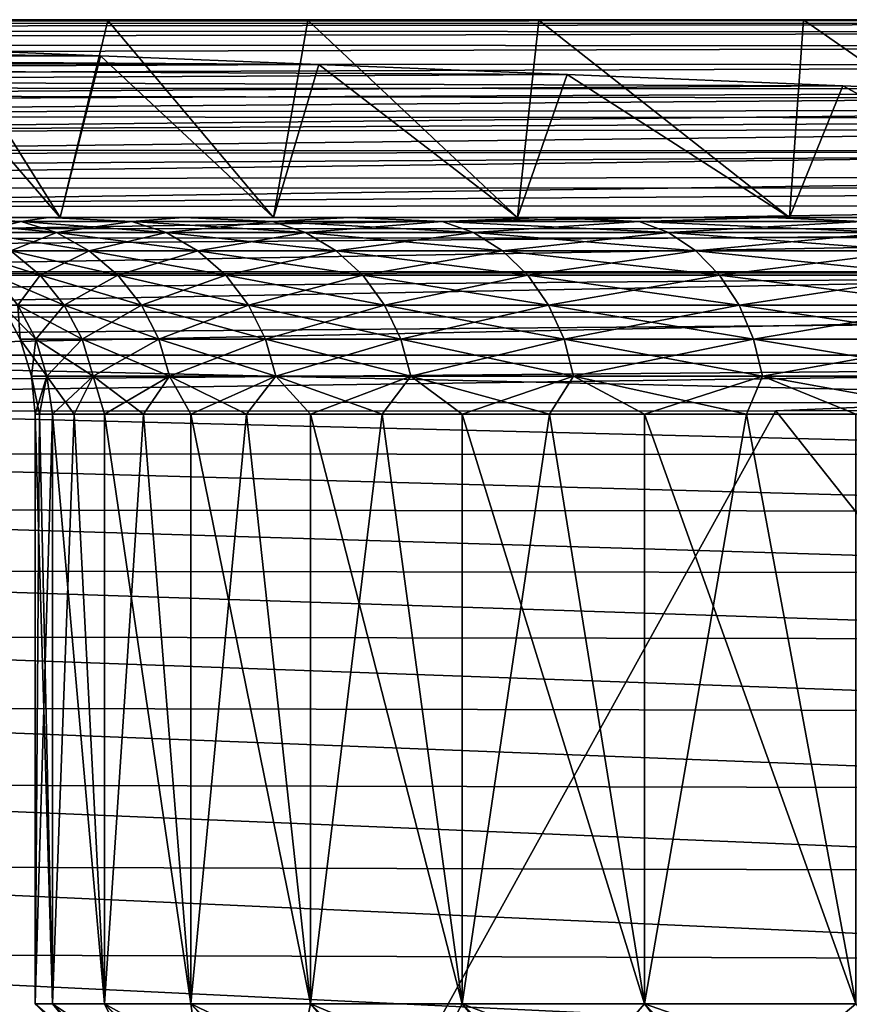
# Model space of a CAD drawing. Header units: metres. Extents: x -105 to 105, y -68 to 103.
# Tile 356 of 416: x 65.76 to 67.87, y 65.58 to 68.09. Entities that reach past the tile are written whole.
import ezdxf

# ---------------------------------------------------------------- set-up
doc = ezdxf.new("R2010")
doc.units = ezdxf.units.M
doc.layers.add('solid_FIT-BATH-150_SW0001_01', color=7, linetype='CONTINUOUS')

msp = doc.modelspace()

# ---------------------------------------------------------------- linework, layer by layer
at = {"layer": 'solid_FIT-BATH-150_SW0001_01'}
for points in [[(55.993549, 68.061523, 15.4856), (70.675117, 68.079781, 15.406105), (55.997269, 68.081047, 15.359074)], [(55.993549, 68.061523, 15.4856), (70.671501, 68.057892, 15.528041), (70.675117, 68.079781, 15.406105)], [(55.997269, 68.081047, 15.359074), (70.741989, 68.087639, 15.26975), (69.404114, 68.087624, 15.265806)], [(55.997269, 68.081047, 15.359074), (70.675117, 68.079781, 15.406105), (70.741989, 68.087639, 15.26975)], [(55.997269, 68.081047, 15.359074), (69.404114, 68.087624, 15.265806), (69.00325, 68.087616, 15.26472)], [(55.997269, 68.081047, 15.359074), (69.00325, 68.087616, 15.26472), (64.186096, 68.08754, 15.254482)], [(69.38678, 68.089157, 8.229267), (69.323647, 68.089142, 8.18928), (64.050644, 68.088356, 8.614698)], [(69.388641, 68.089066, 9.558269), (69.38678, 68.089157, 8.229267), (64.050644, 68.088356, 8.614698)], [(69.323647, 68.089142, 8.18928), (68.505699, 68.088966, 7.610743), (64.050644, 68.088356, 8.614698)], [(69.388641, 68.089066, 9.558269), (64.050644, 68.088356, 8.614698), (64.050644, 68.088409, 10.190756)], [(69.388641, 68.088806, 10.927793), (69.388641, 68.089066, 9.558269), (64.050644, 68.088409, 10.190756)], [(68.505699, 68.088966, 7.610743), (64.050644, 68.087982, 7.090472), (64.050644, 68.088356, 8.614698)], [(68.505699, 68.088966, 7.610743), (67.754898, 68.088692, 6.965335), (64.050644, 68.087982, 7.090472)], [(69.388641, 68.088806, 10.927793), (64.050644, 68.088409, 10.190756), (64.050644, 68.088234, 11.819087)], [(69.388641, 68.08844, 12.335121), (69.388641, 68.088806, 10.927793), (64.050644, 68.088234, 11.819087)], [(67.754898, 68.088692, 6.965335), (67.081764, 68.088303, 6.268161), (64.050644, 68.087982, 7.090472)], [(69.388641, 68.08844, 12.335121), (64.050644, 68.088234, 11.819087), (64.050644, 68.087914, 13.500134)], [(69.388641, 68.088028, 13.780457), (69.388641, 68.08844, 12.335121), (64.050644, 68.087914, 13.500134)], [(67.081764, 68.088303, 6.268161), (64.050644, 68.087189, 5.617636), (64.050644, 68.087982, 7.090472)], [(67.081764, 68.088303, 6.268161), (66.493507, 68.087769, 5.536865), (64.050644, 68.087189, 5.617636)], [(69.388641, 68.088028, 13.780457), (64.050644, 68.087914, 13.500134), (64.186096, 68.08754, 15.254482)], [(66.493507, 68.087769, 5.536865), (65.984932, 68.087059, 4.776561), (64.050644, 68.087189, 5.617636)], [(65.984932, 68.087059, 4.776561), (64.050644, 68.085854, 4.195717), (64.050644, 68.087189, 5.617636)], [(65.984932, 68.087059, 4.776561), (65.550652, 68.086082, 3.988225), (64.050644, 68.085854, 4.195717)], [(69.388641, 68.088028, 13.780457), (64.186096, 68.08754, 15.254482), (69.00325, 68.087616, 15.26472)], [(65.863281, 67.585892, 4.571102), (65.403534, 67.585892, 3.679289), (65.550652, 68.086082, 3.988225)], [(65.863281, 67.585892, 4.571102), (65.550652, 68.086082, 3.988225), (65.984932, 68.087059, 4.776561)], [(66.40609, 67.585892, 5.415916), (65.863281, 67.585892, 4.571102), (65.984932, 68.087059, 4.776561)], [(66.40609, 67.585892, 5.415916), (65.984932, 68.087059, 4.776561), (66.493507, 68.087769, 5.536865)], [(67.027077, 67.585892, 6.205467), (66.40609, 67.585892, 5.415916), (66.493507, 68.087769, 5.536865)], [(67.027077, 67.585892, 6.205467), (66.493507, 68.087769, 5.536865), (67.081764, 68.088303, 6.268161)], [(67.719513, 67.585892, 6.931639), (67.027077, 67.585892, 6.205467), (67.081764, 68.088303, 6.268161)], [(67.719513, 67.585892, 6.931639), (67.081764, 68.088303, 6.268161), (67.754898, 68.088692, 6.965335)], [(68.47805, 67.585892, 7.589051), (67.719513, 67.585892, 6.931639), (67.754898, 68.088692, 6.965335)], [(68.47805, 67.585892, 7.589051), (67.754898, 68.088692, 6.965335), (68.505699, 68.088966, 7.610743)], [(55.986656, 68.028473, 15.608574), (70.671501, 68.057892, 15.528041), (55.993549, 68.061523, 15.4856)], [(55.986656, 68.028473, 15.608574), (70.666397, 68.022217, 15.645208), (70.671501, 68.057892, 15.528041)], [(55.976242, 67.981819, 15.725283), (70.666397, 68.022217, 15.645208), (55.986656, 68.028473, 15.608574)], [(55.976242, 67.981819, 15.725283), (70.659782, 67.973373, 15.756063), (70.666397, 68.022217, 15.645208)], [(65.491928, 68.016823, -5.275048), (65.966553, 67.997612, -6.153208), (64.050644, 68.013901, -5.43159)], [(65.966553, 67.997612, -6.153208), (64.050644, 67.991638, -6.427528), (64.050644, 68.013901, -5.43159)], [(65.966553, 67.997612, -6.153208), (66.522072, 67.975113, -6.982614), (64.050644, 67.991638, -6.427528)], [(65.403534, 67.585892, -5.086277), (65.863274, 67.585892, -5.978089), (65.491928, 68.016823, -5.275048)], [(65.863274, 67.585892, -5.978089), (65.966553, 67.997612, -6.153208), (65.491928, 68.016823, -5.275048)], [(65.863274, 67.585892, -5.978089), (66.40609, 67.585892, -6.822904), (65.966553, 67.997612, -6.153208)], [(66.40609, 67.585892, -6.822904), (66.522072, 67.975113, -6.982614), (65.966553, 67.997612, -6.153208)], [(55.961971, 67.921516, 15.833014), (70.659782, 67.973373, 15.756063), (55.976242, 67.981819, 15.725283)], [(55.961971, 67.921516, 15.833014), (70.651619, 67.912003, 15.859058), (70.659782, 67.973373, 15.756063)], [(66.522072, 67.975113, -6.982614), (64.050644, 67.965004, -7.380042), (64.050644, 67.991638, -6.427528)], [(66.522072, 67.975113, -6.982614), (67.153572, 67.949409, -7.755882), (64.050644, 67.965004, -7.380042)], [(66.40609, 67.585892, -6.822904), (67.027061, 67.585892, -7.612453), (66.522072, 67.975113, -6.982614)], [(67.027061, 67.585892, -7.612453), (67.153572, 67.949409, -7.755882), (66.522072, 67.975113, -6.982614)], [(67.153572, 67.949409, -7.755882), (64.050644, 67.933487, -8.290054), (64.050644, 67.965004, -7.380042)], [(67.153572, 67.949409, -7.755882), (67.855484, 67.920593, -8.466125), (64.050644, 67.933487, -8.290054)], [(67.027061, 67.585892, -7.612453), (67.719505, 67.585892, -8.338625), (67.153572, 67.949409, -7.755882)], [(67.719505, 67.585892, -8.338625), (67.855484, 67.920593, -8.466125), (67.153572, 67.949409, -7.755882)], [(55.943501, 67.847519, 15.929068), (70.651619, 67.912003, 15.859058), (55.961971, 67.921516, 15.833014)], [(67.855484, 67.920593, -8.466125), (64.050644, 67.896576, -9.158489), (64.050644, 67.933487, -8.290054)], [(67.855484, 67.920593, -8.466125), (68.621216, 67.889374, -9.106688), (64.050644, 67.896576, -9.158489)], [(67.719505, 67.585892, -8.338625), (68.478035, 67.585892, -8.996036), (67.855484, 67.920593, -8.466125)], [(68.478035, 67.585892, -8.996036), (68.621216, 67.889374, -9.106688), (67.855484, 67.920593, -8.466125)], [(55.943501, 67.847519, 15.929068), (70.641884, 67.83873, 15.952656), (70.651619, 67.912003, 15.859058)], [(68.621216, 67.889374, -9.106688), (64.050644, 67.853745, -9.986272), (64.050644, 67.896576, -9.158489)], [(68.621216, 67.889374, -9.106688), (69.386742, 67.858917, -9.636238), (64.050644, 67.853745, -9.986272)], [(55.920956, 67.76059, 16.011679), (70.641884, 67.83873, 15.952656), (55.943501, 67.847519, 15.929068)], [(69.386742, 67.858917, -9.636238), (64.050644, 67.804489, -10.774325), (64.050644, 67.853745, -9.986272)], [(69.386742, 67.858917, -9.636238), (69.388641, 67.809494, -10.413799), (64.050644, 67.804489, -10.774325)], [(55.920956, 67.76059, 16.011679), (70.630684, 67.754456, 16.035627), (70.641884, 67.83873, 15.952656)], [(69.388641, 67.809494, -10.413799), (64.050644, 67.748283, -11.523574), (64.050644, 67.804489, -10.774325)], [(69.388641, 67.809494, -10.413799), (69.388641, 67.752937, -11.15647), (64.050644, 67.748283, -11.523574)], [(55.895256, 67.662857, 16.080688), (70.630684, 67.754456, 16.035627), (55.920956, 67.76059, 16.011679)], [(55.895256, 67.662857, 16.080688), (70.618355, 67.660538, 16.107283), (70.630684, 67.754456, 16.035627)], [(69.388641, 67.752937, -11.15647), (64.050644, 67.684616, -12.234941), (64.050644, 67.748283, -11.523574)], [(69.388641, 67.752937, -11.15647), (69.388641, 67.688774, -11.862774), (64.050644, 67.684616, -12.234941)], [(69.388641, 67.688774, -11.862774), (64.050644, 67.612968, -12.909362), (64.050644, 67.684616, -12.234941)], [(69.388641, 67.688774, -11.862774), (69.388641, 67.616493, -12.533536), (64.050644, 67.612968, -12.909362)], [(55.867405, 67.556625, 16.136099), (70.618355, 67.660538, 16.107283), (55.895256, 67.662857, 16.080688)], [(55.867405, 67.556625, 16.136099), (70.60527, 67.558357, 16.166985), (70.618355, 67.660538, 16.107283)], [(69.388641, 67.616493, -12.533536), (64.050644, 67.532814, -13.547843), (64.050644, 67.612968, -12.909362)], [(69.388641, 67.616493, -12.533536), (69.388641, 67.535553, -13.169664), (64.050644, 67.532814, -13.547843)], [(65.833992, 67.585892, -3.877491), (65.863274, 67.585892, -5.978089), (65.403534, 67.585892, -5.086277)], [(65.573593, 67.585892, -2.990871), (65.833992, 67.585892, -3.877491), (65.403534, 67.585892, -5.086277)], [(65.573608, 67.585892, 1.583942), (65.403534, 67.585892, 3.679289), (65.863281, 67.585892, 4.571102)], [(65.561043, 67.576279, -2.467945), (65.764114, 67.576279, -3.331335), (65.573593, 67.585892, -2.990871)], [(65.764114, 67.576279, 1.924338), (65.561043, 67.576279, 1.060948), (65.573608, 67.585892, 1.583942)], [(65.854416, 67.547791, -3.305641), (65.764114, 67.576279, -3.331335), (65.561043, 67.576279, -2.467945)], [(65.653336, 67.547791, -2.450693), (65.854416, 67.547791, -3.305641), (65.561043, 67.576279, -2.467945)], [(65.653336, 67.547791, 1.043696), (65.561043, 67.576279, 1.060948), (65.764114, 67.576279, 1.924338)], [(65.764114, 67.576279, -3.331335), (65.833992, 67.585892, -3.877491), (65.573593, 67.585892, -2.990871)], [(65.834015, 67.585892, 2.47056), (65.573608, 67.585892, 1.583942), (65.863281, 67.585892, 4.571102)], [(65.764114, 67.576279, 1.924338), (65.573608, 67.585892, 1.583942), (65.834015, 67.585892, 2.47056)], [(65.854416, 67.547791, 1.898645), (65.653336, 67.547791, 1.043696), (65.764114, 67.576279, 1.924338)], [(65.764114, 67.576279, -3.331335), (66.045975, 67.576279, -4.172305), (65.833992, 67.585892, -3.877491)], [(66.045975, 67.576279, 2.765308), (65.764114, 67.576279, 1.924338), (65.834015, 67.585892, 2.47056)], [(66.133522, 67.547791, -4.138389), (66.045975, 67.576279, -4.172305), (65.764114, 67.576279, -3.331335)], [(65.854416, 67.547791, -3.305641), (66.133522, 67.547791, -4.138389), (65.764114, 67.576279, -3.331335)], [(65.854416, 67.547791, 1.898645), (65.764114, 67.576279, 1.924338), (66.045975, 67.576279, 2.765308)], [(65.833992, 67.585892, -3.877491), (66.177444, 67.585892, -4.734779), (65.863274, 67.585892, -5.978089)], [(66.045975, 67.576279, -4.172305), (66.177444, 67.585892, -4.734779), (65.833992, 67.585892, -3.877491)], [(66.177475, 67.585892, 3.327844), (65.834015, 67.585892, 2.47056), (65.863281, 67.585892, 4.571102)], [(66.045975, 67.576279, 2.765308), (65.834015, 67.585892, 2.47056), (66.177475, 67.585892, 3.327844)], [(66.133522, 67.547791, 2.731392), (65.854416, 67.547791, 1.898645), (66.045975, 67.576279, 2.765308)], [(66.177444, 67.585892, -4.734779), (66.40609, 67.585892, -6.822904), (65.863274, 67.585892, -5.978089)], [(66.177475, 67.585892, 3.327844), (65.863281, 67.585892, 4.571102), (66.40609, 67.585892, 5.415916)], [(66.045975, 67.576279, -4.172305), (66.404236, 67.576279, -4.983681), (66.177444, 67.585892, -4.734779)], [(66.404236, 67.576279, 3.576684), (66.045975, 67.576279, 2.765308), (66.177475, 67.585892, 3.327844)], [(66.488281, 67.547791, -4.941832), (66.404236, 67.576279, -4.983681), (66.045975, 67.576279, -4.172305)], [(66.133522, 67.547791, -4.138389), (66.488281, 67.547791, -4.941832), (66.045975, 67.576279, -4.172305)], [(66.133522, 67.547791, 2.731392), (66.045975, 67.576279, 2.765308), (66.404236, 67.576279, 3.576684)], [(66.488281, 67.547791, 3.534835), (66.133522, 67.547791, 2.731392), (66.404236, 67.576279, 3.576684)], [(66.177444, 67.585892, -4.734779), (66.600494, 67.585892, -5.555006), (66.40609, 67.585892, -6.822904)], [(66.404236, 67.576279, -4.983681), (66.600494, 67.585892, -5.555006), (66.177444, 67.585892, -4.734779)], [(66.600533, 67.585892, 4.148068), (66.177475, 67.585892, 3.327844), (66.40609, 67.585892, 5.415916)], [(66.404236, 67.576279, 3.576684), (66.177475, 67.585892, 3.327844), (66.600533, 67.585892, 4.148068)], [(66.404236, 67.576279, -4.983681), (66.835831, 67.576279, -5.758539), (66.600494, 67.585892, -5.555006)], [(66.835831, 67.576279, 4.351542), (66.404236, 67.576279, 3.576684), (66.600533, 67.585892, 4.148068)], [(66.915649, 67.547791, -5.709114), (66.835831, 67.576279, -5.758539), (66.404236, 67.576279, -4.983681)], [(66.488281, 67.547791, -4.941832), (66.915649, 67.547791, -5.709114), (66.404236, 67.576279, -4.983681)], [(66.488281, 67.547791, 3.534835), (66.404236, 67.576279, 3.576684), (66.835831, 67.576279, 4.351542)], [(66.600494, 67.585892, -5.555006), (67.027061, 67.585892, -7.612453), (66.40609, 67.585892, -6.822904)], [(66.600533, 67.585892, 4.148068), (66.40609, 67.585892, 5.415916), (67.027077, 67.585892, 6.205467)], [(66.915649, 67.547791, 4.302117), (66.488281, 67.547791, 3.534835), (66.835831, 67.576279, 4.351542)], [(66.600494, 67.585892, -5.555006), (67.099976, 67.585892, -6.331964), (67.027061, 67.585892, -7.612453)], [(66.835831, 67.576279, -5.758539), (67.099976, 67.585892, -6.331964), (66.600494, 67.585892, -5.555006)], [(67.100021, 67.585892, 4.925024), (66.600533, 67.585892, 4.148068), (67.027077, 67.585892, 6.205467)], [(66.835831, 67.576279, 4.351542), (66.600533, 67.585892, 4.148068), (67.100021, 67.585892, 4.925024)], [(66.835831, 67.576279, -5.758539), (67.337074, 67.576279, -6.49027), (67.099976, 67.585892, -6.331964)], [(67.337074, 67.576279, 5.083273), (66.835831, 67.576279, 4.351542), (67.100021, 67.585892, 4.925024)], [(67.412003, 67.547791, -6.433691), (67.337074, 67.576279, -6.49027), (66.835831, 67.576279, -5.758539)], [(66.915649, 67.547791, -5.709114), (67.412003, 67.547791, -6.433691), (66.835831, 67.576279, -5.758539)], [(66.915649, 67.547791, 4.302117), (66.835831, 67.576279, 4.351542), (67.337074, 67.576279, 5.083273)], [(67.412003, 67.547791, 5.026694), (66.915649, 67.547791, 4.302117), (67.337074, 67.576279, 5.083273)], [(67.671387, 67.585892, -7.058058), (67.719505, 67.585892, -8.338625), (67.027061, 67.585892, -7.612453)], [(67.099976, 67.585892, -6.331964), (67.671387, 67.585892, -7.058058), (67.027061, 67.585892, -7.612453)], [(67.100021, 67.585892, 4.925024), (67.027077, 67.585892, 6.205467), (67.719513, 67.585892, 6.931639)], [(67.337074, 67.576279, -6.49027), (67.671387, 67.585892, -7.058058), (67.099976, 67.585892, -6.331964)], [(67.671432, 67.585892, 5.651115), (67.100021, 67.585892, 4.925024), (67.719513, 67.585892, 6.931639)], [(67.337074, 67.576279, 5.083273), (67.100021, 67.585892, 4.925024), (67.671432, 67.585892, 5.651115)], [(67.337074, 67.576279, -6.49027), (67.903702, 67.576279, -7.17263), (67.671387, 67.585892, -7.058058)], [(67.903702, 67.576279, 5.765634), (67.337074, 67.576279, 5.083273), (67.671432, 67.585892, 5.651115)], [(67.973083, 67.547791, -7.109379), (67.903702, 67.576279, -7.17263), (67.337074, 67.576279, -6.49027)], [(67.412003, 67.547791, -6.433691), (67.973083, 67.547791, -7.109379), (67.337074, 67.576279, -6.49027)], [(67.412003, 67.547791, 5.026694), (67.337074, 67.576279, 5.083273), (67.903702, 67.576279, 5.765634)], [(67.973083, 67.547791, 5.702382), (67.412003, 67.547791, 5.026694), (67.903702, 67.576279, 5.765634)], [(67.671387, 67.585892, -7.058058), (68.308502, 67.585892, -7.725781), (67.719505, 67.585892, -8.338625)], [(67.903702, 67.576279, -7.17263), (68.308502, 67.585892, -7.725781), (67.671387, 67.585892, -7.058058)], [(68.308556, 67.585892, 6.318837), (67.671432, 67.585892, 5.651115), (67.719513, 67.585892, 6.931639)], [(67.903702, 67.576279, 5.765634), (67.671432, 67.585892, 5.651115), (68.308556, 67.585892, 6.318837)], [(68.308502, 67.585892, -7.725781), (68.478035, 67.585892, -8.996036), (67.719505, 67.585892, -8.338625)], [(68.308556, 67.585892, 6.318837), (67.719513, 67.585892, 6.931639), (68.47805, 67.585892, 7.589051)], [(55.838394, 67.444153, 16.177914), (70.591782, 67.44931, 16.214102), (70.60527, 67.558357, 16.166985)], [(55.838394, 67.444153, 16.177914), (70.60527, 67.558357, 16.166985), (55.867405, 67.556625, 16.136099)], [(65.93763, 67.501511, -3.281965), (65.854416, 67.547791, -3.305641), (65.653336, 67.547791, -2.450693)], [(65.73838, 67.501511, -2.434796), (65.93763, 67.501511, -3.281965), (65.653336, 67.547791, -2.450693)], [(65.73838, 67.501511, 1.027799), (65.653336, 67.547791, 1.043696), (65.854416, 67.547791, 1.898645)], [(65.93763, 67.501511, 1.874968), (65.73838, 67.501511, 1.027799), (65.854416, 67.547791, 1.898645)], [(66.214195, 67.501511, -4.107136), (66.133522, 67.547791, -4.138389), (65.854416, 67.547791, -3.305641)], [(65.93763, 67.501511, -3.281965), (66.214195, 67.501511, -4.107136), (65.854416, 67.547791, -3.305641)], [(65.93763, 67.501511, 1.874968), (65.854416, 67.547791, 1.898645), (66.133522, 67.547791, 2.731392)], [(66.214195, 67.501511, 2.700139), (65.93763, 67.501511, 1.874968), (66.133522, 67.547791, 2.731392)], [(66.565727, 67.501511, -4.903268), (66.488281, 67.547791, -4.941832), (66.133522, 67.547791, -4.138389)], [(66.214195, 67.501511, -4.107136), (66.565727, 67.501511, -4.903268), (66.133522, 67.547791, -4.138389)], [(66.214195, 67.501511, 2.700139), (66.133522, 67.547791, 2.731392), (66.488281, 67.547791, 3.534835)], [(66.565727, 67.501511, 3.496271), (66.214195, 67.501511, 2.700139), (66.488281, 67.547791, 3.534835)], [(66.989212, 67.501511, -5.663569), (66.915649, 67.547791, -5.709114), (66.488281, 67.547791, -4.941832)], [(66.565727, 67.501511, -4.903268), (66.989212, 67.501511, -5.663569), (66.488281, 67.547791, -4.941832)], [(66.565727, 67.501511, 3.496271), (66.488281, 67.547791, 3.534835), (66.915649, 67.547791, 4.302117)], [(66.989212, 67.501511, 4.256573), (66.565727, 67.501511, 3.496271), (66.915649, 67.547791, 4.302117)], [(67.481041, 67.501511, -6.381553), (67.412003, 67.547791, -6.433691), (66.915649, 67.547791, -5.709114)], [(66.989212, 67.501511, -5.663569), (67.481041, 67.501511, -6.381553), (66.915649, 67.547791, -5.709114)], [(66.989212, 67.501511, 4.256573), (66.915649, 67.547791, 4.302117), (67.412003, 67.547791, 5.026694)], [(67.481041, 67.501511, 4.974556), (66.989212, 67.501511, 4.256573), (67.412003, 67.547791, 5.026694)], [(68.037018, 67.501511, -7.051094), (67.973083, 67.547791, -7.109379), (67.412003, 67.547791, -6.433691)], [(67.481041, 67.501511, -6.381553), (68.037018, 67.501511, -7.051094), (67.412003, 67.547791, -6.433691)], [(67.481041, 67.501511, 4.974556), (67.412003, 67.547791, 5.026694), (67.973083, 67.547791, 5.702382)], [(68.037018, 67.501511, 5.644097), (67.481041, 67.501511, 4.974556), (67.973083, 67.547791, 5.702382)], [(69.388641, 67.535553, -13.169664), (64.050644, 67.443604, -14.15141), (64.050644, 67.532814, -13.547843)], [(69.388641, 67.535553, -13.169664), (69.388641, 67.445427, -13.772094), (64.050644, 67.443604, -14.15141)], [(65.812897, 67.439232, -2.420865), (65.73838, 67.501511, -2.434796), (65.618141, 67.501511, -1.572856)], [(65.693634, 67.439232, -1.56586), (65.812897, 67.439232, -2.420865), (65.618141, 67.501511, -1.572856)], [(65.812897, 67.439232, 1.013868), (65.693634, 67.439232, 0.158864), (65.73838, 67.501511, 1.027799)], [(66.010551, 67.439232, -3.261218), (65.93763, 67.501511, -3.281965), (65.73838, 67.501511, -2.434796)], [(65.812897, 67.439232, -2.420865), (66.010551, 67.439232, -3.261218), (65.73838, 67.501511, -2.434796)], [(65.812897, 67.439232, 1.013868), (65.73838, 67.501511, 1.027799), (65.93763, 67.501511, 1.874968)], [(66.010551, 67.439232, 1.854221), (65.812897, 67.439232, 1.013868), (65.93763, 67.501511, 1.874968)], [(66.284889, 67.439232, -4.079749), (66.214195, 67.501511, -4.107136), (65.93763, 67.501511, -3.281965)], [(66.010551, 67.439232, -3.261218), (66.284889, 67.439232, -4.079749), (65.93763, 67.501511, -3.281965)], [(66.010551, 67.439232, 1.854221), (65.93763, 67.501511, 1.874968), (66.214195, 67.501511, 2.700139)], [(66.284889, 67.439232, 2.672752), (66.010551, 67.439232, 1.854221), (66.214195, 67.501511, 2.700139)], [(66.633591, 67.439232, -4.869475), (66.565727, 67.501511, -4.903268), (66.214195, 67.501511, -4.107136)], [(66.284889, 67.439232, -4.079749), (66.633591, 67.439232, -4.869475), (66.214195, 67.501511, -4.107136)], [(66.284889, 67.439232, 2.672752), (66.214195, 67.501511, 2.700139), (66.565727, 67.501511, 3.496271)], [(66.633591, 67.439232, 3.462479), (66.284889, 67.439232, 2.672752), (66.565727, 67.501511, 3.496271)], [(67.053665, 67.439232, -5.623659), (66.989212, 67.501511, -5.663569), (66.565727, 67.501511, -4.903268)], [(66.633591, 67.439232, -4.869475), (67.053665, 67.439232, -5.623659), (66.565727, 67.501511, -4.903268)], [(66.633591, 67.439232, 3.462479), (66.565727, 67.501511, 3.496271), (66.989212, 67.501511, 4.256573)], [(67.053665, 67.439232, 4.216662), (66.633591, 67.439232, 3.462479), (66.989212, 67.501511, 4.256573)], [(67.541542, 67.439232, -6.335865), (67.481041, 67.501511, -6.381553), (66.989212, 67.501511, -5.663569)], [(67.053665, 67.439232, -5.623659), (67.541542, 67.439232, -6.335865), (66.989212, 67.501511, -5.663569)], [(67.053665, 67.439232, 4.216662), (66.989212, 67.501511, 4.256573), (67.481041, 67.501511, 4.974556)], [(67.541542, 67.439232, 4.928869), (67.053665, 67.439232, 4.216662), (67.481041, 67.501511, 4.974556)], [(68.093048, 67.439232, -7.000019), (68.037018, 67.501511, -7.051094), (67.481041, 67.501511, -6.381553)], [(67.541542, 67.439232, -6.335865), (68.093048, 67.439232, -7.000019), (67.481041, 67.501511, -6.381553)], [(67.541542, 67.439232, 4.928869), (67.481041, 67.501511, 4.974556), (68.037018, 67.501511, 5.644097)], [(68.093048, 67.439232, 5.593022), (67.541542, 67.439232, 4.928869), (68.037018, 67.501511, 5.644097)], [(55.809231, 67.327728, 16.206133), (70.578262, 67.334785, 16.247992), (70.591782, 67.44931, 16.214102)], [(55.809231, 67.327728, 16.206133), (70.591782, 67.44931, 16.214102), (55.838394, 67.444153, 16.177914)], [(69.388641, 67.445427, -13.772094), (64.050644, 67.344818, -14.721094), (64.050644, 67.443604, -14.15141)], [(69.388641, 67.445427, -13.772094), (69.388641, 67.345566, -14.34176), (64.050644, 67.344818, -14.721094)], [(65.874031, 67.36335, -2.409438), (65.812897, 67.439232, -2.420865), (65.693634, 67.439232, -1.56586)], [(65.755554, 67.36335, -1.560122), (65.874031, 67.36335, -2.409438), (65.693634, 67.439232, -1.56586)], [(65.755554, 67.36335, 0.153125), (65.693634, 67.439232, 0.158864), (65.812897, 67.439232, 1.013868)], [(65.874031, 67.36335, 1.002441), (65.755554, 67.36335, 0.153125), (65.812897, 67.439232, 1.013868)], [(66.070366, 67.36335, -3.244199), (66.010551, 67.439232, -3.261218), (65.812897, 67.439232, -2.420865)], [(65.874031, 67.36335, -2.409438), (66.070366, 67.36335, -3.244199), (65.812897, 67.439232, -2.420865)], [(65.874031, 67.36335, 1.002441), (65.812897, 67.439232, 1.013868), (66.010551, 67.439232, 1.854221)], [(66.070366, 67.36335, 1.837202), (65.874031, 67.36335, 1.002441), (66.010551, 67.439232, 1.854221)], [(66.34288, 67.36335, -4.057283), (66.284889, 67.439232, -4.079749), (66.010551, 67.439232, -3.261218)], [(66.070366, 67.36335, -3.244199), (66.34288, 67.36335, -4.057283), (66.010551, 67.439232, -3.261218)], [(66.070366, 67.36335, 1.837202), (66.010551, 67.439232, 1.854221), (66.284889, 67.439232, 2.672752)], [(66.34288, 67.36335, 2.650286), (66.070366, 67.36335, 1.837202), (66.284889, 67.439232, 2.672752)], [(66.689262, 67.36335, -4.841754), (66.633591, 67.439232, -4.869475), (66.284889, 67.439232, -4.079749)], [(66.34288, 67.36335, -4.057283), (66.689262, 67.36335, -4.841754), (66.284889, 67.439232, -4.079749)], [(66.34288, 67.36335, 2.650286), (66.284889, 67.439232, 2.672752), (66.633591, 67.439232, 3.462479)], [(66.689262, 67.36335, 3.434757), (66.34288, 67.36335, 2.650286), (66.633591, 67.439232, 3.462479)], [(67.106544, 67.36335, -5.590919), (67.053665, 67.439232, -5.623659), (66.633591, 67.439232, -4.869475)], [(66.689262, 67.36335, -4.841754), (67.106544, 67.36335, -5.590919), (66.633591, 67.439232, -4.869475)], [(66.689262, 67.36335, 3.434757), (66.633591, 67.439232, 3.462479), (67.053665, 67.439232, 4.216662)], [(67.106544, 67.36335, 4.183923), (66.689262, 67.36335, 3.434757), (67.053665, 67.439232, 4.216662)], [(67.591171, 67.36335, -6.298387), (67.541542, 67.439232, -6.335865), (67.053665, 67.439232, -5.623659)], [(67.106544, 67.36335, -5.590919), (67.591171, 67.36335, -6.298387), (67.053665, 67.439232, -5.623659)], [(67.106544, 67.36335, 4.183923), (67.053665, 67.439232, 4.216662), (67.541542, 67.439232, 4.928869)], [(67.591171, 67.36335, 4.89139), (67.106544, 67.36335, 4.183923), (67.541542, 67.439232, 4.928869)], [(68.139008, 67.36335, -6.95812), (68.093048, 67.439232, -7.000019), (67.541542, 67.439232, -6.335865)], [(67.591171, 67.36335, -6.298387), (68.139008, 67.36335, -6.95812), (67.541542, 67.439232, -6.335865)], [(67.591171, 67.36335, 4.89139), (67.541542, 67.439232, 4.928869), (68.093048, 67.439232, 5.593022)], [(68.139008, 67.36335, 5.551124), (67.591171, 67.36335, 4.89139), (68.093048, 67.439232, 5.593022)], [(69.388641, 67.345566, -14.34176), (64.050644, 67.235909, -15.257921), (64.050644, 67.344818, -14.721094)], [(69.388641, 67.345566, -14.34176), (69.388641, 67.235451, -14.879596), (64.050644, 67.235909, -15.257921)], [(65.801537, 67.276779, -1.555862), (65.755554, 67.36335, -1.560122), (65.71595, 67.36335, -0.703498)], [(65.762131, 67.276779, -0.703498), (65.71595, 67.36335, -0.703498), (65.755554, 67.36335, 0.153125)], [(65.762131, 67.276779, -0.703498), (65.801537, 67.276779, -1.555862), (65.71595, 67.36335, -0.703498)], [(65.919418, 67.276779, -2.400953), (65.874031, 67.36335, -2.409438), (65.755554, 67.36335, -1.560122)], [(65.801537, 67.276779, -1.555862), (65.919418, 67.276779, -2.400953), (65.755554, 67.36335, -1.560122)], [(65.801537, 67.276779, 0.148865), (65.755554, 67.36335, 0.153125), (65.874031, 67.36335, 1.002441)], [(65.801537, 67.276779, 0.148865), (65.762131, 67.276779, -0.703498), (65.755554, 67.36335, 0.153125)], [(65.919418, 67.276779, 0.993956), (65.801537, 67.276779, 0.148865), (65.874031, 67.36335, 1.002441)], [(66.114777, 67.276779, -3.231562), (66.070366, 67.36335, -3.244199), (65.874031, 67.36335, -2.409438)], [(65.919418, 67.276779, -2.400953), (66.114777, 67.276779, -3.231562), (65.874031, 67.36335, -2.409438)], [(65.919418, 67.276779, 0.993956), (65.874031, 67.36335, 1.002441), (66.070366, 67.36335, 1.837202)], [(66.114777, 67.276779, 1.824566), (65.919418, 67.276779, 0.993956), (66.070366, 67.36335, 1.837202)], [(66.385941, 67.276779, -4.040603), (66.34288, 67.36335, -4.057283), (66.070366, 67.36335, -3.244199)], [(66.114777, 67.276779, -3.231562), (66.385941, 67.276779, -4.040603), (66.070366, 67.36335, -3.244199)], [(66.114777, 67.276779, 1.824566), (66.070366, 67.36335, 1.837202), (66.34288, 67.36335, 2.650286)], [(66.385941, 67.276779, 2.633606), (66.114777, 67.276779, 1.824566), (66.34288, 67.36335, 2.650286)], [(66.730598, 67.276779, -4.821173), (66.689262, 67.36335, -4.841754), (66.34288, 67.36335, -4.057283)], [(66.385941, 67.276779, -4.040603), (66.730598, 67.276779, -4.821173), (66.34288, 67.36335, -4.057283)], [(66.385941, 67.276779, 2.633606), (66.34288, 67.36335, 2.650286), (66.689262, 67.36335, 3.434757)], [(66.730598, 67.276779, 3.414176), (66.385941, 67.276779, 2.633606), (66.689262, 67.36335, 3.434757)], [(67.145805, 67.276779, -5.566612), (67.106544, 67.36335, -5.590919), (66.689262, 67.36335, -4.841754)], [(66.730598, 67.276779, -4.821173), (67.145805, 67.276779, -5.566612), (66.689262, 67.36335, -4.841754)], [(66.730598, 67.276779, 3.414176), (66.689262, 67.36335, 3.434757), (67.106544, 67.36335, 4.183923)], [(67.145805, 67.276779, 4.159615), (66.730598, 67.276779, 3.414176), (67.106544, 67.36335, 4.183923)], [(67.628021, 67.276779, -6.27056), (67.591171, 67.36335, -6.298387), (67.106544, 67.36335, -5.590919)], [(67.145805, 67.276779, -5.566612), (67.628021, 67.276779, -6.27056), (67.106544, 67.36335, -5.590919)], [(67.145805, 67.276779, 4.159615), (67.106544, 67.36335, 4.183923), (67.591171, 67.36335, 4.89139)], [(67.628021, 67.276779, 4.863564), (67.145805, 67.276779, 4.159615), (67.591171, 67.36335, 4.89139)], [(68.173126, 67.276779, -6.927013), (68.139008, 67.36335, -6.95812), (67.591171, 67.36335, -6.298387)], [(67.628021, 67.276779, -6.27056), (68.173126, 67.276779, -6.927013), (67.591171, 67.36335, -6.298387)], [(67.628021, 67.276779, 4.863564), (67.591171, 67.36335, 4.89139), (68.139008, 67.36335, 5.551124)], [(68.173126, 67.276779, 5.520016), (67.628021, 67.276779, 4.863564), (68.139008, 67.36335, 5.551124)], [(55.780907, 67.209641, 16.22076), (70.565071, 67.216179, 16.268023), (70.578262, 67.334785, 16.247992)], [(55.780907, 67.209641, 16.22076), (70.578262, 67.334785, 16.247992), (55.809231, 67.327728, 16.206133)], [(65.829796, 67.182854, -1.553243), (65.801537, 67.276779, -1.555862), (65.762131, 67.276779, -0.703498)], [(65.790504, 67.182854, -0.703498), (65.762131, 67.276779, -0.703498), (65.801537, 67.276779, 0.148865)], [(65.790504, 67.182854, -0.703498), (65.829796, 67.182854, -1.553243), (65.762131, 67.276779, -0.703498)], [(65.829796, 67.182854, 0.146246), (65.790504, 67.182854, -0.703498), (65.801537, 67.276779, 0.148865)], [(65.947319, 67.182854, -2.395738), (65.919418, 67.276779, -2.400953), (65.801537, 67.276779, -1.555862)], [(65.829796, 67.182854, -1.553243), (65.947319, 67.182854, -2.395738), (65.801537, 67.276779, -1.555862)], [(65.829796, 67.182854, 0.146246), (65.801537, 67.276779, 0.148865), (65.919418, 67.276779, 0.993956)], [(65.947319, 67.182854, 0.988742), (65.829796, 67.182854, 0.146246), (65.919418, 67.276779, 0.993956)], [(66.142075, 67.182854, -3.223796), (66.114777, 67.276779, -3.231562), (65.919418, 67.276779, -2.400953)], [(65.947319, 67.182854, -2.395738), (66.142075, 67.182854, -3.223796), (65.919418, 67.276779, -2.400953)], [(65.947319, 67.182854, 0.988742), (65.919418, 67.276779, 0.993956), (66.114777, 67.276779, 1.824566)], [(66.142075, 67.182854, 1.816799), (65.947319, 67.182854, 0.988742), (66.114777, 67.276779, 1.824566)], [(66.412407, 67.182854, -4.030351), (66.385941, 67.276779, -4.040603), (66.114777, 67.276779, -3.231562)], [(66.142075, 67.182854, -3.223796), (66.412407, 67.182854, -4.030351), (66.114777, 67.276779, -3.231562)], [(66.142075, 67.182854, 1.816799), (66.114777, 67.276779, 1.824566), (66.385941, 67.276779, 2.633606)], [(66.412407, 67.182854, 2.623354), (66.142075, 67.182854, 1.816799), (66.385941, 67.276779, 2.633606)], [(66.755997, 67.182854, -4.808523), (66.730598, 67.276779, -4.821173), (66.385941, 67.276779, -4.040603)], [(66.412407, 67.182854, -4.030351), (66.755997, 67.182854, -4.808523), (66.385941, 67.276779, -4.040603)], [(66.412407, 67.182854, 2.623354), (66.385941, 67.276779, 2.633606), (66.730598, 67.276779, 3.414176)], [(66.755997, 67.182854, 3.401526), (66.412407, 67.182854, 2.623354), (66.730598, 67.276779, 3.414176)], [(67.16993, 67.182854, -5.551672), (67.145805, 67.276779, -5.566612), (66.730598, 67.276779, -4.821173)], [(66.755997, 67.182854, -4.808523), (67.16993, 67.182854, -5.551672), (66.730598, 67.276779, -4.821173)], [(66.755997, 67.182854, 3.401526), (66.730598, 67.276779, 3.414176), (67.145805, 67.276779, 4.159615)], [(67.16993, 67.182854, 4.144675), (66.755997, 67.182854, 3.401526), (67.145805, 67.276779, 4.159615)], [(67.650665, 67.182854, -6.253458), (67.628021, 67.276779, -6.27056), (67.145805, 67.276779, -5.566612)], [(67.16993, 67.182854, -5.551672), (67.650665, 67.182854, -6.253458), (67.145805, 67.276779, -5.566612)], [(67.16993, 67.182854, 4.144675), (67.145805, 67.276779, 4.159615), (67.628021, 67.276779, 4.863564)], [(67.650665, 67.182854, 4.846461), (67.16993, 67.182854, 4.144675), (67.628021, 67.276779, 4.863564)], [(68.194099, 67.182854, -6.907894), (68.173126, 67.276779, -6.927013), (67.628021, 67.276779, -6.27056)], [(67.650665, 67.182854, -6.253458), (68.194099, 67.182854, -6.907894), (67.628021, 67.276779, -6.27056)], [(67.650665, 67.182854, 4.846461), (67.628021, 67.276779, 4.863564), (68.173126, 67.276779, 5.520016)], [(68.194099, 67.182854, 5.500897), (67.650665, 67.182854, 4.846461), (68.173126, 67.276779, 5.520016)], [(69.388641, 67.114532, -15.386538), (64.050644, 67.116348, -15.76292), (64.050644, 67.235909, -15.257921)], [(69.388641, 67.235451, -14.879596), (69.388641, 67.114532, -15.386538), (64.050644, 67.235909, -15.257921)], [(70.565071, 67.216179, 16.268023), (55.754204, 67.092094, 16.221796), (61.761665, 67.093124, 16.239931)], [(55.780907, 67.209641, 16.22076), (55.754204, 67.092094, 16.221796), (70.565071, 67.216179, 16.268023)], [(70.565071, 67.216179, 16.268023), (61.761665, 67.093124, 16.239931), (67.684891, 67.094528, 16.261604)], [(70.565071, 67.216179, 16.268023), (67.684891, 67.094528, 16.261604), (70.567719, 67.095253, 16.273623)], [(65.811081, 67.085892, -1.154921), (65.829796, 67.182854, -1.553243), (65.790504, 67.182854, -0.703498)], [(65.800003, 67.085892, -0.703498), (65.790504, 67.182854, -0.703498), (65.829796, 67.182854, 0.146246)], [(65.800003, 67.085892, -0.703498), (65.811081, 67.085892, -1.154921), (65.790504, 67.182854, -0.703498)], [(65.811081, 67.085892, -0.252076), (65.800003, 67.085892, -0.703498), (65.829796, 67.182854, 0.146246)], [(65.811081, 67.085892, -1.154921), (65.844299, 67.085892, -1.605256), (65.829796, 67.182854, -1.553243)], [(65.844299, 67.085892, 0.198259), (65.811081, 67.085892, -0.252076), (65.829796, 67.182854, 0.146246)], [(65.899574, 67.085892, -2.053419), (65.947319, 67.182854, -2.395738), (65.829796, 67.182854, -1.553243)], [(65.844299, 67.085892, -1.605256), (65.899574, 67.085892, -2.053419), (65.829796, 67.182854, -1.553243)], [(65.844299, 67.085892, 0.198259), (65.829796, 67.182854, 0.146246), (65.947319, 67.182854, 0.988742)], [(65.899574, 67.085892, 0.646422), (65.844299, 67.085892, 0.198259), (65.947319, 67.182854, 0.988742)], [(65.899574, 67.085892, -2.053419), (65.976776, 67.085892, -2.498329), (65.947319, 67.182854, -2.395738)], [(65.976776, 67.085892, 1.091333), (65.899574, 67.085892, 0.646422), (65.947319, 67.182854, 0.988742)], [(66.075714, 67.085892, -2.938916), (66.142075, 67.182854, -3.223796), (65.947319, 67.182854, -2.395738)], [(65.976776, 67.085892, -2.498329), (66.075714, 67.085892, -2.938916), (65.947319, 67.182854, -2.395738)], [(65.976776, 67.085892, 1.091333), (65.947319, 67.182854, 0.988742), (66.142075, 67.182854, 1.816799)], [(66.075714, 67.085892, 1.531919), (65.976776, 67.085892, 1.091333), (66.142075, 67.182854, 1.816799)], [(66.075714, 67.085892, -2.938916), (66.196152, 67.085892, -3.374117), (66.142075, 67.182854, -3.223796)], [(66.196152, 67.085892, 1.967121), (66.075714, 67.085892, 1.531919), (66.142075, 67.182854, 1.816799)], [(66.337791, 67.085892, -3.802885), (66.412407, 67.182854, -4.030351), (66.142075, 67.182854, -3.223796)], [(66.196152, 67.085892, -3.374117), (66.337791, 67.085892, -3.802885), (66.142075, 67.182854, -3.223796)], [(66.196152, 67.085892, 1.967121), (66.142075, 67.182854, 1.816799), (66.412407, 67.182854, 2.623354)], [(66.337791, 67.085892, 2.395888), (66.196152, 67.085892, 1.967121), (66.412407, 67.182854, 2.623354)], [(66.337791, 67.085892, -3.802885), (66.500305, 67.085892, -4.224186), (66.412407, 67.182854, -4.030351)], [(66.500305, 67.085892, 2.817189), (66.337791, 67.085892, 2.395888), (66.412407, 67.182854, 2.623354)], [(66.683296, 67.085892, -4.637005), (66.755997, 67.182854, -4.808523), (66.412407, 67.182854, -4.030351)], [(66.500305, 67.085892, -4.224186), (66.683296, 67.085892, -4.637005), (66.412407, 67.182854, -4.030351)], [(66.500305, 67.085892, 2.817189), (66.412407, 67.182854, 2.623354), (66.755997, 67.182854, 3.401526)], [(66.683296, 67.085892, 3.230009), (66.500305, 67.085892, 2.817189), (66.755997, 67.182854, 3.401526)], [(66.683296, 67.085892, -4.637005), (66.886322, 67.085892, -5.040349), (66.755997, 67.182854, -4.808523)], [(66.886322, 67.085892, 3.633352), (66.683296, 67.085892, 3.230009), (66.755997, 67.182854, 3.401526)], [(67.108894, 67.085892, -5.433244), (67.16993, 67.182854, -5.551672), (66.755997, 67.182854, -4.808523)], [(66.886322, 67.085892, -5.040349), (67.108894, 67.085892, -5.433244), (66.755997, 67.182854, -4.808523)], [(66.886322, 67.085892, 3.633352), (66.755997, 67.182854, 3.401526), (67.16993, 67.182854, 4.144675)], [(67.108894, 67.085892, 4.026247), (66.886322, 67.085892, 3.633352), (67.16993, 67.182854, 4.144675)], [(67.108894, 67.085892, -5.433244), (67.350479, 67.085892, -5.814744), (67.16993, 67.182854, -5.551672)], [(67.350479, 67.085892, 4.407748), (67.108894, 67.085892, 4.026247), (67.16993, 67.182854, 4.144675)], [(67.610489, 67.085892, -6.183932), (67.650665, 67.182854, -6.253458), (67.16993, 67.182854, -5.551672)], [(67.350479, 67.085892, -5.814744), (67.610489, 67.085892, -6.183932), (67.16993, 67.182854, -5.551672)], [(67.350479, 67.085892, 4.407748), (67.16993, 67.182854, 4.144675), (67.650665, 67.182854, 4.846461)], [(67.610489, 67.085892, 4.776935), (67.350479, 67.085892, 4.407748), (67.650665, 67.182854, 4.846461)], [(67.610489, 67.085892, -6.183932), (67.888306, 67.085892, -6.539917), (67.650665, 67.182854, -6.253458)], [(67.888306, 67.085892, 5.13292), (67.610489, 67.085892, 4.776935), (67.650665, 67.182854, 4.846461)], [(68.18325, 67.085892, -6.881841), (68.194099, 67.182854, -6.907894), (67.650665, 67.182854, -6.253458)], [(67.888306, 67.085892, -6.539917), (68.18325, 67.085892, -6.881841), (67.650665, 67.182854, -6.253458)], [(67.888306, 67.085892, 5.13292), (67.650665, 67.182854, 4.846461), (68.194099, 67.182854, 5.500897)], [(67.684891, 67.094528, 16.261604), (61.761665, 67.093124, 16.239931), (64.557594, 61.437737, 16.283026)], [(69.388641, 66.982292, -15.86352), (64.050644, 66.985588, -16.23712), (64.050644, 67.116348, -15.76292)], [(69.388641, 67.114532, -15.386538), (69.388641, 66.982292, -15.86352), (64.050644, 67.116348, -15.76292)], [(67.684891, 67.094528, 16.261604), (64.557594, 61.437737, 16.283026), (72.177422, 61.430561, 16.3223)], [(70.567719, 67.095253, 16.273623), (67.684891, 67.094528, 16.261604), (72.177422, 61.430561, 16.3223)], [(65.844299, 65.585892, -1.605236), (65.811081, 67.085892, -1.154921), (65.800003, 67.085892, -0.703498)], [(65.800003, 65.585892, -0.703498), (65.800003, 67.085892, -0.703498), (65.811081, 67.085892, -0.252076)], [(65.800003, 65.585892, -0.703498), (65.844299, 65.585892, -1.605236), (65.800003, 67.085892, -0.703498)], [(65.800003, 65.585892, -0.703498), (65.811081, 67.085892, -0.252076), (65.844299, 67.085892, 0.198259)], [(65.844299, 65.585892, 0.198239), (65.800003, 65.585892, -0.703498), (65.844299, 67.085892, 0.198259)], [(65.844299, 65.585892, -1.605236), (65.844299, 67.085892, -1.605256), (65.811081, 67.085892, -1.154921)], [(65.976768, 65.585892, -2.498291), (65.899574, 67.085892, -2.053419), (65.844299, 67.085892, -1.605256)], [(65.844299, 65.585892, -1.605236), (65.976768, 65.585892, -2.498291), (65.844299, 67.085892, -1.605256)], [(65.844299, 65.585892, 0.198239), (65.844299, 67.085892, 0.198259), (65.899574, 67.085892, 0.646422)], [(65.976768, 65.585892, 1.091294), (65.844299, 65.585892, 0.198239), (65.899574, 67.085892, 0.646422)], [(65.976768, 65.585892, -2.498291), (65.976776, 67.085892, -2.498329), (65.899574, 67.085892, -2.053419)], [(65.976768, 65.585892, 1.091294), (65.899574, 67.085892, 0.646422), (65.976776, 67.085892, 1.091333)], [(65.976768, 65.585892, -2.498291), (66.196129, 65.585892, -3.374062), (65.976776, 67.085892, -2.498329)], [(65.976768, 65.585892, 1.091294), (65.976776, 67.085892, 1.091333), (66.075714, 67.085892, 1.531919)], [(66.196129, 65.585892, 1.967065), (65.976768, 65.585892, 1.091294), (66.075714, 67.085892, 1.531919)], [(66.196129, 65.585892, -3.374062), (66.075714, 67.085892, -2.938916), (65.976776, 67.085892, -2.498329)], [(66.196129, 65.585892, -3.374062), (66.196152, 67.085892, -3.374117), (66.075714, 67.085892, -2.938916)], [(66.196129, 65.585892, 1.967065), (66.075714, 67.085892, 1.531919), (66.196152, 67.085892, 1.967121)], [(66.196129, 65.585892, -3.374062), (66.500282, 65.585892, -4.224116), (66.196152, 67.085892, -3.374117)], [(66.196129, 65.585892, 1.967065), (66.196152, 67.085892, 1.967121), (66.337791, 67.085892, 2.395888)], [(66.500282, 65.585892, 2.81712), (66.196129, 65.585892, 1.967065), (66.337791, 67.085892, 2.395888)], [(66.500282, 65.585892, -4.224116), (66.337791, 67.085892, -3.802885), (66.196152, 67.085892, -3.374117)], [(66.500282, 65.585892, -4.224116), (66.500305, 67.085892, -4.224186), (66.337791, 67.085892, -3.802885)], [(66.500282, 65.585892, 2.81712), (66.337791, 67.085892, 2.395888), (66.500305, 67.085892, 2.817189)], [(66.500282, 65.585892, -4.224116), (66.886284, 65.585892, -5.040268), (66.500305, 67.085892, -4.224186)], [(66.500282, 65.585892, 2.81712), (66.500305, 67.085892, 2.817189), (66.683296, 67.085892, 3.230009)], [(66.886284, 65.585892, 3.633272), (66.500282, 65.585892, 2.81712), (66.683296, 67.085892, 3.230009)], [(66.886284, 65.585892, -5.040268), (66.683296, 67.085892, -4.637005), (66.500305, 67.085892, -4.224186)], [(66.886284, 65.585892, -5.040268), (66.886322, 67.085892, -5.040349), (66.683296, 67.085892, -4.637005)], [(66.886284, 65.585892, 3.633272), (66.683296, 67.085892, 3.230009), (66.886322, 67.085892, 3.633352)], [(66.886284, 65.585892, -5.040268), (67.350426, 65.585892, -5.814659), (66.886322, 67.085892, -5.040349)], [(66.886284, 65.585892, 3.633272), (66.886322, 67.085892, 3.633352), (67.108894, 67.085892, 4.026247)], [(67.350426, 65.585892, 4.407662), (66.886284, 65.585892, 3.633272), (67.108894, 67.085892, 4.026247)], [(67.350426, 65.585892, -5.814659), (67.108894, 67.085892, -5.433244), (66.886322, 67.085892, -5.040349)], [(67.350426, 65.585892, -5.814659), (67.350479, 67.085892, -5.814744), (67.108894, 67.085892, -5.433244)], [(67.350426, 65.585892, 4.407662), (67.108894, 67.085892, 4.026247), (67.350479, 67.085892, 4.407748)], [(67.350426, 65.585892, -5.814659), (67.888229, 65.585892, -6.539829), (67.350479, 67.085892, -5.814744)], [(67.350426, 65.585892, 4.407662), (67.350479, 67.085892, 4.407748), (67.610489, 67.085892, 4.776935)], [(67.888229, 65.585892, 5.132832), (67.350426, 65.585892, 4.407662), (67.610489, 67.085892, 4.776935)], [(67.888229, 65.585892, -6.539829), (67.610489, 67.085892, -6.183932), (67.350479, 67.085892, -5.814744)], [(67.888229, 65.585892, -6.539829), (67.888306, 67.085892, -6.539917), (67.610489, 67.085892, -6.183932)], [(67.888229, 65.585892, 5.132832), (67.610489, 67.085892, 4.776935), (67.888306, 67.085892, 5.13292)], [(69.388641, 66.838181, -16.311476), (64.050644, 66.843102, -16.681549), (64.050644, 66.985588, -16.23712)], [(69.388641, 66.982292, -15.86352), (69.388641, 66.838181, -16.311476), (64.050644, 66.985588, -16.23712)], [(69.388641, 66.681671, -16.731344), (64.050644, 66.688347, -17.097235), (64.050644, 66.843102, -16.681549)], [(69.388641, 66.838181, -16.311476), (69.388641, 66.681671, -16.731344), (64.050644, 66.843102, -16.681549)], [(69.388641, 66.512283, -17.124071), (64.050644, 66.520844, -17.48521), (64.050644, 66.688347, -17.097235)], [(69.388641, 66.681671, -16.731344), (69.388641, 66.512283, -17.124071), (64.050644, 66.688347, -17.097235)], [(69.388641, 66.329605, -17.490629), (64.050644, 66.340149, -17.846521), (64.050644, 66.520844, -17.48521)], [(69.388641, 66.512283, -17.124071), (69.388641, 66.329605, -17.490629), (64.050644, 66.520844, -17.48521)], [(69.388641, 66.13324, -17.831991), (64.050644, 66.145836, -18.182205), (64.050644, 66.340149, -17.846521)], [(69.388641, 66.329605, -17.490629), (69.388641, 66.13324, -17.831991), (64.050644, 66.340149, -17.846521)], [(69.388641, 65.922783, -18.149132), (64.050644, 65.937477, -18.493307), (64.050644, 66.145836, -18.182205)], [(69.388641, 66.13324, -17.831991), (69.388641, 65.922783, -18.149132), (64.050644, 66.145836, -18.182205)], [(69.388641, 65.69783, -18.44302), (64.050644, 65.714638, -18.780867), (64.050644, 65.937477, -18.493307)], [(69.388641, 65.922783, -18.149132), (69.388641, 65.69783, -18.44302), (64.050644, 65.937477, -18.493307)], [(69.388641, 65.457985, -18.714632), (64.050644, 65.476883, -19.045927), (64.050644, 65.714638, -18.780867)], [(69.388641, 65.69783, -18.44302), (69.388641, 65.457985, -18.714632), (64.050644, 65.714638, -18.780867)], [(66.050583, 65.33548, -0.745955), (65.844299, 65.585892, -1.605236), (65.800003, 65.585892, -0.703498)], [(66.089699, 65.33548, 0.133648), (65.800003, 65.585892, -0.703498), (65.844299, 65.585892, 0.198239)], [(66.089699, 65.33548, 0.133648), (66.050583, 65.33548, -0.745955), (65.800003, 65.585892, -0.703498)], [(66.098038, 65.33548, -1.625395), (65.976768, 65.585892, -2.498291), (65.844299, 65.585892, -1.605236)], [(66.050583, 65.33548, -0.745955), (66.098038, 65.33548, -1.625395), (65.844299, 65.585892, -1.605236)], [(66.215195, 65.33548, 1.005993), (65.844299, 65.585892, 0.198239), (65.976768, 65.585892, 1.091294)], [(66.215195, 65.33548, 1.005993), (66.089699, 65.33548, 0.133648), (65.844299, 65.585892, 0.198239)], [(66.231926, 65.33548, -2.496755), (66.196129, 65.585892, -3.374062), (65.976768, 65.585892, -2.498291)], [(66.098038, 65.33548, -1.625395), (66.231926, 65.33548, -2.496755), (65.976768, 65.585892, -2.498291)], [(66.42598, 65.33548, 1.861748), (65.976768, 65.585892, 1.091294), (66.196129, 65.585892, 1.967065)], [(66.42598, 65.33548, 1.861748), (66.215195, 65.33548, 1.005993), (65.976768, 65.585892, 1.091294)], [(66.450684, 65.33548, -3.349835), (66.500282, 65.585892, -4.224116), (66.196129, 65.585892, -3.374062)], [(66.231926, 65.33548, -2.496755), (66.450684, 65.33548, -3.349835), (66.196129, 65.585892, -3.374062)], [(66.719566, 65.33548, 2.691843), (66.196129, 65.585892, 1.967065), (66.500282, 65.585892, 2.81712)], [(66.719566, 65.33548, 2.691843), (66.42598, 65.33548, 1.861748), (66.196129, 65.585892, 1.967065)], [(66.450684, 65.33548, -3.349835), (66.752045, 65.33548, -4.177047), (66.500282, 65.585892, -4.224116)], [(66.752045, 65.33548, -4.177047), (66.886284, 65.585892, -5.040268), (66.500282, 65.585892, -4.224116)], [(67.093346, 65.33548, 3.489322), (66.500282, 65.585892, 2.81712), (66.886284, 65.585892, 3.633272)], [(67.093346, 65.33548, 3.489322), (66.719566, 65.33548, 2.691843), (66.500282, 65.585892, 2.81712)], [(66.752045, 65.33548, -4.177047), (67.133591, 65.33548, -4.971379), (66.886284, 65.585892, -5.040268)], [(67.133591, 65.33548, -4.971379), (67.350426, 65.585892, -5.814659), (66.886284, 65.585892, -5.040268)], [(67.544235, 65.33548, 4.246895), (66.886284, 65.585892, 3.633272), (67.350426, 65.585892, 4.407662)], [(67.544235, 65.33548, 4.246895), (67.093346, 65.33548, 3.489322), (66.886284, 65.585892, 3.633272)], [(67.133591, 65.33548, -4.971379), (67.591492, 65.33548, -5.724283), (67.350426, 65.585892, -5.814659)], [(67.591492, 65.33548, -5.724283), (67.888229, 65.585892, -6.539829), (67.350426, 65.585892, -5.814659)], [(68.066933, 65.33548, 4.955696), (67.350426, 65.585892, 4.407662), (67.888229, 65.585892, 5.132832)], [(68.066933, 65.33548, 4.955696), (67.544235, 65.33548, 4.246895), (67.350426, 65.585892, 4.407662)], [(67.591492, 65.33548, -5.724283), (68.120667, 65.33548, -6.42789), (67.888229, 65.585892, -6.539829)]]:
    msp.add_3dface(points, dxfattribs=at)

doc.saveas('drawing.dxf')
